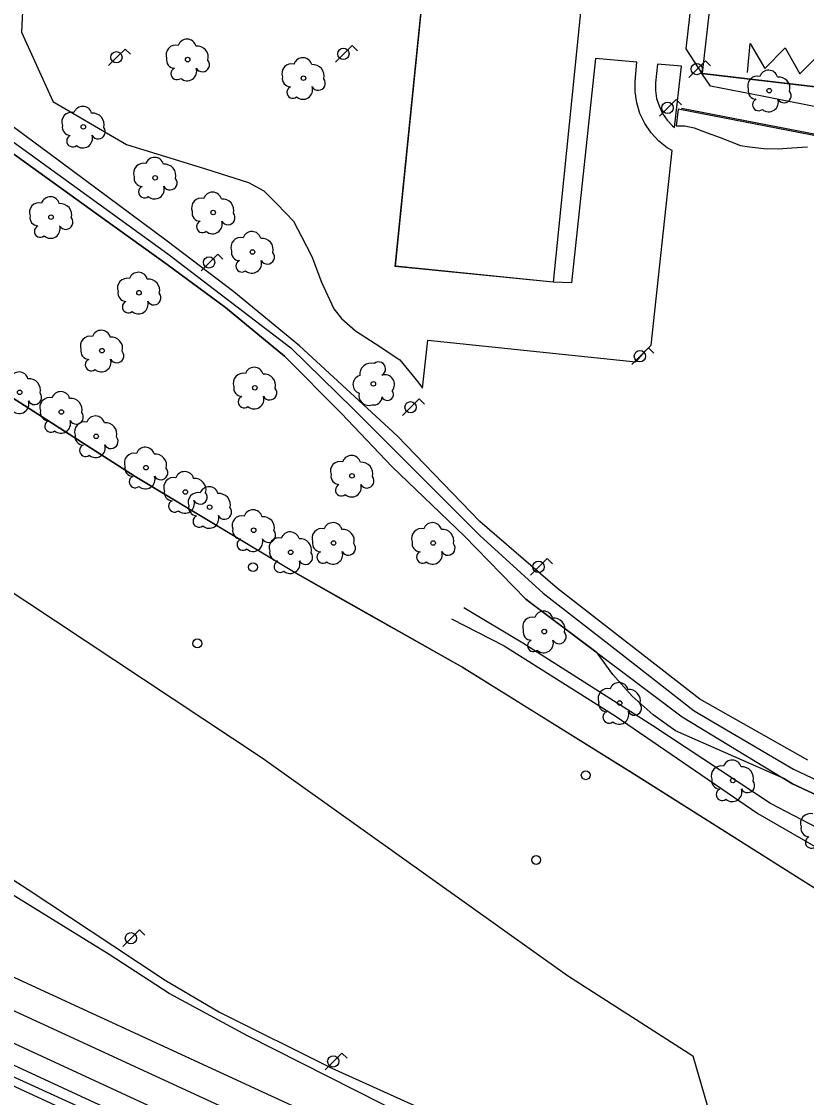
# Model space of a CAD drawing. Extents: x 282771 to 285132, y 4823109 to 4825496.
# Drawn here: x 282919.5 to 283007.8, y 4823739.6 to 4823860.6 of the extents above; entities that cross this region are included whole.
import ezdxf

# ---------------------------------------------------------------- set-up
doc = ezdxf.new("R2010")
doc.units = 0
for name, color, linetype in [('ACERA-BORDILLO', 7, 'Continuous'), ('ACERA-INTERIOR', 7, 'Continuous'), ('ARBOL', 7, 'Continuous'), ('BORDILLO', 7, 'Continuous'), ('CALLE-EJE', 7, 'Continuous'), ('CARGA_DESCARGA', 7, 'Continuous'), ('CARRIL-BICI-AREA', 7, 'Continuous'), ('CARRIL-BICI-EJE', 7, 'Continuous'), ('EDIFICIO', 7, 'Continuous'), ('FAROLA', 7, 'Continuous'), ('PARQUE-JARDIN-AREA', 7, 'Continuous'), ('POSTE', 7, 'Continuous'), ('SENAL-VIARIA', 7, 'Continuous'), ('TALUD', 7, 'Continuous'), ('VALLA', 7, 'Continuous'), ('ZONA-VERDE', 7, 'Continuous')]:
    doc.layers.add(name, color=color, linetype=linetype)

msp = doc.modelspace()

# ---------------------------------------------------------------- linework, layer by layer
at = {"layer": 'ACERA-BORDILLO'}
msp.add_lwpolyline([(283003.65, 4823937.38), (283008.19, 4823931.4), (283008.78, 4823929.07), (283008.37, 4823925.41), (283004.15, 4823925.89), (282996.08, 4823854.8), (283043.69, 4823849.22), (283046.05, 4823868.85), (283051.78, 4823868.21), (283052.18, 4823868.09), (283052.42, 4823868.02), (283052.64, 4823867.86), (283052.93, 4823867.62), (283053.3, 4823867.28), (283053.54, 4823866.97), (283072.62, 4823839.52), (283073.3, 4823838.88), (283074.17, 4823838.2), (283075.12, 4823837.59), (283076.3, 4823837.18), (283077.75, 4823836.86), (283264.59, 4823815.71)], dxfattribs=at)
at = {"layer": 'ACERA-INTERIOR'}
msp.add_lwpolyline([(283048.43, 4823836.99), (283048.99, 4823838.57), (283048.62, 4823838.73), (283036.76, 4823842.51), (282993.77, 4823850.85)], dxfattribs=at)
at = {"layer": 'ARBOL'}
for centre in [(282938.21, 4823856.34), (282951.24, 4823854.25), (283003.64, 4823852.85), (282926.48, 4823848.78), (282934.56, 4823843.04), (282941.08, 4823839.13), (282922.84, 4823838.61), (282945.51, 4823834.7), (282932.74, 4823830.11), (282928.57, 4823823.59), (282945.77, 4823819.42), (282959.11, 4823819.86), (282919.32, 4823818.9), (282924.01, 4823816.69), (282927.92, 4823813.95), (282933.52, 4823810.43), (282956.71, 4823809.51), (282937.95, 4823807.69), (282940.69, 4823805.99), (282945.64, 4823803.39), (282954.63, 4823801.95), (282965.83, 4823801.95), (282949.81, 4823800.91), (282978.33, 4823791.99), (282986.81, 4823783.95), (282999.54, 4823775.24)]:
    msp.add_circle(centre, 0.255, dxfattribs=at)
for centre, radius, start, end in [((282938.14, 4823857.6), 1.04, 15.6423, 161.3843), ((282936.88, 4823856.87), 1.1, 75.4318, 200.5561), ((282939.27, 4823856.6), 1.27, 345.0327, 95.7993), ((282936.77, 4823856.3), 0.935, 168.599, 268.1324), ((282939.88, 4823855.77), 0.797, 208.9625, 38.991), ((282951.17, 4823855.51), 1.04, 15.6423, 161.3843), ((282937.01, 4823854.75), 0.672, 113.7367, 309.4725), ((282938.15, 4823855.05), 1.09, 228.9545, 17.928), ((282949.91, 4823854.78), 1.1, 75.4318, 200.5561), ((282952.3, 4823854.51), 1.27, 345.0327, 95.7993), ((283003.57, 4823854.11), 1.04, 15.6423, 161.3843), ((282949.8, 4823854.21), 0.935, 168.599, 268.1324), ((282952.91, 4823853.68), 0.797, 208.9625, 38.991), ((283002.31, 4823853.38), 1.1, 75.4318, 200.5561), ((283004.7, 4823853.11), 1.27, 345.0327, 95.7993), ((282950.04, 4823852.66), 0.672, 113.7367, 309.4725), ((282951.18, 4823852.96), 1.09, 228.9545, 17.928), ((283002.2, 4823852.81), 0.935, 168.599, 268.1324), ((283005.31, 4823852.28), 0.797, 208.9625, 38.991), ((283002.44, 4823851.26), 0.672, 113.7367, 309.4725), ((283003.58, 4823851.56), 1.09, 228.9545, 17.928), ((282925.15, 4823849.31), 1.1, 75.4318, 200.5561), ((282926.41, 4823850.04), 1.04, 15.6423, 161.3843), ((282927.54, 4823849.04), 1.27, 345.0327, 95.7993), ((282925.04, 4823848.74), 0.935, 168.599, 268.1324), ((282928.15, 4823848.21), 0.797, 208.9625, 38.991), ((282925.28, 4823847.19), 0.672, 113.7367, 309.4725), ((282926.42, 4823847.49), 1.09, 228.9545, 17.928), ((282934.49, 4823844.3), 1.04, 15.6423, 161.3843), ((282933.23, 4823843.57), 1.1, 75.4318, 200.5561), ((282935.62, 4823843.3), 1.27, 345.0327, 95.7993), ((282933.12, 4823843), 0.935, 168.599, 268.1324), ((282936.23, 4823842.47), 0.797, 208.9625, 38.991), ((282933.36, 4823841.45), 0.672, 113.7367, 309.4725), ((282934.5, 4823841.75), 1.09, 228.9545, 17.928), ((282941.01, 4823840.39), 1.04, 15.6423, 161.3843), ((282921.51, 4823839.14), 1.1, 75.4318, 200.5561), ((282922.77, 4823839.87), 1.04, 15.6423, 161.3843), ((282939.75, 4823839.66), 1.1, 75.4318, 200.5561), ((282942.14, 4823839.39), 1.27, 345.0327, 95.7993), ((282923.9, 4823838.87), 1.27, 345.0327, 95.7993), ((282939.64, 4823839.09), 0.935, 168.599, 268.1324), ((282942.75, 4823838.56), 0.797, 208.9625, 38.991), ((282921.4, 4823838.57), 0.935, 168.599, 268.1324), ((282924.51, 4823838.04), 0.797, 208.9625, 38.991), ((282939.88, 4823837.54), 0.672, 113.7367, 309.4725), ((282941.02, 4823837.84), 1.09, 228.9545, 17.928), ((282921.64, 4823837.02), 0.672, 113.7367, 309.4725), ((282922.78, 4823837.32), 1.09, 228.9545, 17.928), ((282945.44, 4823835.96), 1.04, 15.6423, 161.3843), ((282944.18, 4823835.23), 1.1, 75.4318, 200.5561), ((282946.57, 4823834.96), 1.27, 345.0327, 95.7993), ((282944.07, 4823834.66), 0.935, 168.599, 268.1324), ((282947.18, 4823834.13), 0.797, 208.9625, 38.991), ((282944.31, 4823833.11), 0.672, 113.7367, 309.4725), ((282945.45, 4823833.41), 1.09, 228.9545, 17.928), ((282931.41, 4823830.64), 1.1, 75.4318, 200.5561), ((282932.67, 4823831.37), 1.04, 15.6423, 161.3843), ((282933.8, 4823830.37), 1.27, 345.0327, 95.7993), ((282931.3, 4823830.07), 0.935, 168.599, 268.1324), ((282934.41, 4823829.54), 0.797, 208.9625, 38.991), ((282931.54, 4823828.52), 0.672, 113.7367, 309.4725), ((282932.68, 4823828.82), 1.09, 228.9545, 17.928), ((282928.5, 4823824.85), 1.04, 15.6423, 161.3843), ((282927.24, 4823824.12), 1.1, 75.4318, 200.5561), ((282929.63, 4823823.85), 1.27, 345.0327, 95.7993), ((282927.13, 4823823.55), 0.935, 168.599, 268.1324), ((282930.24, 4823823.02), 0.797, 208.9625, 38.991), ((282927.37, 4823822), 0.672, 113.7367, 309.4725), ((282928.51, 4823822.3), 1.09, 228.9545, 17.928), ((282958.85, 4823820.92), 1.27, 75.0327, 185.7993), ((282959.68, 4823821.53), 0.797, 298.9625, 128.991), ((282919.25, 4823820.16), 1.04, 15.6423, 161.3843), ((282944.44, 4823819.95), 1.1, 75.4318, 200.5561), ((282945.7, 4823820.68), 1.04, 15.6423, 161.3843), ((282946.83, 4823819.68), 1.27, 345.0327, 95.7993), ((282960.4, 4823819.8), 1.09, 318.9545, 107.928), ((282920.38, 4823819.16), 1.27, 345.0327, 95.7993), ((282957.85, 4823819.79), 1.04, 105.6423, 251.3843), ((282920.99, 4823818.33), 0.797, 208.9625, 38.991), ((282923.94, 4823817.95), 1.04, 15.6423, 161.3843), ((282944.33, 4823819.38), 0.935, 168.599, 268.1324), ((282944.57, 4823817.83), 0.672, 113.7367, 309.4725), ((282945.71, 4823818.13), 1.09, 228.9545, 17.928), ((282947.44, 4823818.85), 0.797, 208.9625, 38.991), ((282958.58, 4823818.53), 1.1, 165.4318, 290.5561), ((282960.7, 4823818.66), 0.672, 203.7367, 39.4725), ((282919.26, 4823817.61), 1.09, 228.9545, 17.928), ((282922.68, 4823817.22), 1.1, 75.4318, 200.5561), ((282925.07, 4823816.95), 1.27, 345.0327, 95.7993), ((282959.15, 4823818.42), 0.935, 258.599, 358.1324), ((282922.57, 4823816.65), 0.935, 168.599, 268.1324), ((282925.68, 4823816.12), 0.797, 208.9625, 38.991), ((282927.85, 4823815.21), 1.04, 15.6423, 161.3843), ((282922.81, 4823815.1), 0.672, 113.7367, 309.4725), ((282923.95, 4823815.4), 1.09, 228.9545, 17.928), ((282926.59, 4823814.48), 1.1, 75.4318, 200.5561), ((282928.98, 4823814.21), 1.27, 345.0327, 95.7993), ((282926.48, 4823813.91), 0.935, 168.599, 268.1324), ((282929.59, 4823813.38), 0.797, 208.9625, 38.991), ((282926.72, 4823812.36), 0.672, 113.7367, 309.4725), ((282927.86, 4823812.66), 1.09, 228.9545, 17.928), ((282933.45, 4823811.69), 1.04, 15.6423, 161.3843), ((282932.19, 4823810.96), 1.1, 75.4318, 200.5561), ((282934.58, 4823810.69), 1.27, 345.0327, 95.7993), ((282956.64, 4823810.77), 1.04, 15.6423, 161.3843), ((282932.08, 4823810.39), 0.935, 168.599, 268.1324), ((282935.19, 4823809.86), 0.797, 208.9625, 38.991), ((282937.88, 4823808.95), 1.04, 15.6423, 161.3843), ((282955.38, 4823810.04), 1.1, 75.4318, 200.5561), ((282957.77, 4823809.77), 1.27, 345.0327, 95.7993), ((282932.32, 4823808.84), 0.672, 113.7367, 309.4725), ((282933.46, 4823809.14), 1.09, 228.9545, 17.928), ((282936.62, 4823808.22), 1.1, 75.4318, 200.5561), ((282939.01, 4823807.95), 1.27, 345.0327, 95.7993), ((282955.27, 4823809.47), 0.935, 168.599, 268.1324), ((282958.38, 4823808.94), 0.797, 208.9625, 38.991), ((282936.51, 4823807.65), 0.935, 168.599, 268.1324), ((282939.36, 4823806.52), 1.1, 75.4318, 200.5561), ((282939.62, 4823807.12), 0.797, 208.9625, 38.991), ((282940.62, 4823807.25), 1.04, 15.6423, 161.3843), ((282941.75, 4823806.25), 1.27, 345.0327, 95.7993), ((282955.51, 4823807.92), 0.672, 113.7367, 309.4725), ((282956.65, 4823808.22), 1.09, 228.9545, 17.928), ((282936.75, 4823806.1), 0.672, 113.7367, 309.4725), ((282937.89, 4823806.4), 1.09, 228.9545, 17.928), ((282939.25, 4823805.95), 0.935, 168.599, 268.1324), ((282942.36, 4823805.42), 0.797, 208.9625, 38.991), ((282945.57, 4823804.65), 1.04, 15.6423, 161.3843), ((282939.49, 4823804.4), 0.672, 113.7367, 309.4725), ((282940.63, 4823804.7), 1.09, 228.9545, 17.928), ((282944.31, 4823803.92), 1.1, 75.4318, 200.5561), ((282946.7, 4823803.65), 1.27, 345.0327, 95.7993), ((282954.56, 4823803.21), 1.04, 15.6423, 161.3843), ((282965.76, 4823803.21), 1.04, 15.6423, 161.3843), ((282944.2, 4823803.35), 0.935, 168.599, 268.1324), ((282947.31, 4823802.82), 0.797, 208.9625, 38.991), ((282949.74, 4823802.17), 1.04, 15.6423, 161.3843), ((282953.3, 4823802.48), 1.1, 75.4318, 200.5561), ((282955.69, 4823802.21), 1.27, 345.0327, 95.7993), ((282964.5, 4823802.48), 1.1, 75.4318, 200.5561), ((282966.89, 4823802.21), 1.27, 345.0327, 95.7993), ((282944.44, 4823801.8), 0.672, 113.7367, 309.4725), ((282945.58, 4823802.1), 1.09, 228.9545, 17.928), ((282948.48, 4823801.44), 1.1, 75.4318, 200.5561), ((282950.87, 4823801.17), 1.27, 345.0327, 95.7993), ((282953.19, 4823801.91), 0.935, 168.599, 268.1324), ((282956.3, 4823801.38), 0.797, 208.9625, 38.991), ((282964.39, 4823801.91), 0.935, 168.599, 268.1324), ((282967.5, 4823801.38), 0.797, 208.9625, 38.991), ((282948.37, 4823800.87), 0.935, 168.599, 268.1324), ((282951.48, 4823800.34), 0.797, 208.9625, 38.991), ((282953.43, 4823800.36), 0.672, 113.7367, 309.4725), ((282954.57, 4823800.66), 1.09, 228.9545, 17.928), ((282964.63, 4823800.36), 0.672, 113.7367, 309.4725), ((282965.77, 4823800.66), 1.09, 228.9545, 17.928), ((282948.61, 4823799.32), 0.672, 113.7367, 309.4725), ((282949.75, 4823799.62), 1.09, 228.9545, 17.928), ((282978.26, 4823793.25), 1.04, 15.6423, 161.3843), ((282977, 4823792.52), 1.1, 75.4318, 200.5561), ((282979.39, 4823792.25), 1.27, 345.0327, 95.7993), ((282976.89, 4823791.95), 0.935, 168.599, 268.1324), ((282980, 4823791.42), 0.797, 208.9625, 38.991), ((282977.13, 4823790.4), 0.672, 113.7367, 309.4725), ((282978.27, 4823790.7), 1.09, 228.9545, 17.928), ((282986.74, 4823785.21), 1.04, 15.6423, 161.3843), ((282985.48, 4823784.48), 1.1, 75.4318, 200.5561), ((282987.87, 4823784.21), 1.27, 345.0327, 95.7993), ((282985.37, 4823783.91), 0.935, 168.599, 268.1324), ((282988.48, 4823783.38), 0.797, 208.9625, 38.991), ((282985.61, 4823782.36), 0.672, 113.7367, 309.4725), ((282986.75, 4823782.66), 1.09, 228.9545, 17.928), ((282999.47, 4823776.5), 1.04, 15.6423, 161.3843), ((282998.21, 4823775.77), 1.1, 75.4318, 200.5561), ((283000.6, 4823775.5), 1.27, 345.0327, 95.7993), ((282998.1, 4823775.2), 0.935, 168.599, 268.1324), ((283001.21, 4823774.67), 0.797, 208.9625, 38.991), ((282998.34, 4823773.65), 0.672, 113.7367, 309.4725), ((282999.48, 4823773.95), 1.09, 228.9545, 17.928), ((283008.25, 4823770.41), 1.1, 75.4318, 200.5561), ((283008.14, 4823769.84), 0.935, 168.599, 268.1324), ((283008.38, 4823768.29), 0.672, 113.7367, 309.4725)]:
    msp.add_arc(centre, radius, start, end, dxfattribs=at)
at = {"layer": 'BORDILLO'}
for points in [[(282822.75, 4823785.29), (282814.18, 4823789.44), (282814.08, 4823789.6), (282813.99, 4823789.78), (282813.93, 4823789.98), (282813.9, 4823790.18), (282813.9, 4823790.39), (282813.93, 4823790.59), (282813.99, 4823790.78), (282814.08, 4823790.95), (282814.19, 4823791.11), (282814.32, 4823791.26), (282814.48, 4823791.38), (282814.65, 4823791.49), (282814.84, 4823791.57), (282815.04, 4823791.61), (282815.24, 4823791.63), (282815.43, 4823791.62), (282823.64, 4823787.58), (282891.09, 4823755.97), (282900.8, 4823751.46), (282930.24, 4823737.85)], [(282929.34, 4823735.89), (282899.89, 4823749.5), (282891.09, 4823753.58), (282822.75, 4823785.29)], [(282899.58, 4823776.32), (282920.28, 4823762.96), (282929.8, 4823756.66), (282935.7, 4823752.78), (282941.81, 4823749.19), (282954.44, 4823742.87), (283012.16, 4823716.82)]]:
    msp.add_lwpolyline(points, dxfattribs=at)
at = {"layer": 'CALLE-EJE'}
msp.add_lwpolyline([(283294.29, 4823468.81), (283258.01, 4823514.54), (283226.47, 4823550.83), (283202.41, 4823577.06), (283189.42, 4823589.66), (283165.14, 4823611.35), (283145.12, 4823627.05), (283130.21, 4823637.38), (283109.55, 4823650.19), (283092.52, 4823660.31), (283068.24, 4823672.71), (283047.37, 4823683.04), (283019.6, 4823695.77), (282909.79, 4823745.92), (282811.54, 4823792.08)], dxfattribs=at)
at = {"layer": 'CARGA_DESCARGA'}
msp.add_lwpolyline([(283001.21, 4823854.87), (283001.48, 4823858.14), (283003.16, 4823855.32), (283005.44, 4823857.65), (283007.07, 4823854.73), (283009.48, 4823857.14), (283011.06, 4823854.25), (283013.39, 4823856.55), (283015, 4823853.73), (283017.32, 4823856), (283018.9, 4823853.35), (283021.32, 4823855.42), (283022.88, 4823852.72), (283025.28, 4823854.99), (283026.96, 4823852.23), (283029.37, 4823854.39), (283030.9, 4823851.59), (283033.29, 4823853.77), (283034.96, 4823851.04), (283037.13, 4823853.73), (283038.78, 4823850.45), (283040.99, 4823852.98)], dxfattribs=at)
at = {"layer": 'CARRIL-BICI-AREA'}
for points in [[(283007.99, 4823777.52), (282995.82, 4823784.4), (282979.81, 4823796.83), (282971.07, 4823804.37), (282961.79, 4823814.02), (282950.81, 4823824.14), (282943.4, 4823830.23), (282935.92, 4823835.92), (282922.63, 4823845.77), (282910.52, 4823854.7)], [(282918.24, 4823846), (282928.85, 4823838.34), (282935.92, 4823833.27), (282942.47, 4823828.44), (282949.1, 4823822.96), (282955.53, 4823816.54), (282961.19, 4823810.58), (282969.33, 4823802.78), (282976.24, 4823795.64), (282993.83, 4823782.41), (283006.27, 4823774.87), (283028.62, 4823764.42)]]:
    msp.add_lwpolyline(points, dxfattribs=at)
at = {"layer": 'CARRIL-BICI-EJE'}
msp.add_lwpolyline([(282918.16, 4823847.4), (282935.99, 4823834.48), (282949.84, 4823823.91), (282956.81, 4823817.08), (282971.08, 4823802.8), (282978.22, 4823796.3), (282986.61, 4823789.78), (282995.18, 4823783.07), (283006.38, 4823776.5), (283029.07, 4823765.79)], dxfattribs=at)
at = {"layer": 'EDIFICIO'}
msp.add_lwpolyline([(282979.32, 4823831.3), (282961.59, 4823833.09), (282966.69, 4823883.48), (282956.74, 4823884.49), (282957.09, 4823887.87), (282967.99, 4823886.88), (282968.93, 4823888.15), (282970.56, 4823889.93), (282972.45, 4823890.94), (282973.71, 4823891.38), (282975.35, 4823891.64), (282977.55, 4823891.51), (282979.28, 4823890.81), (282980.78, 4823889.96), (282982.18, 4823888.61), (282983.03, 4823887.34), (282983.89, 4823885.43), (282984.25, 4823883.15), (282982.98, 4823883.28), (282982.84, 4823881.85), (282984.42, 4823881.69), (282979.32, 4823831.3)], dxfattribs=at)
at = {"layer": 'FAROLA'}
for p, q in [((282931.18, 4823857.53), (282930.24, 4823856.6)), ((282931.77, 4823856.94), (282931.18, 4823857.53)), ((282956.72, 4823857.92), (282955.78, 4823856.99)), ((282957.31, 4823857.33), (282956.72, 4823857.92)), ((282930.24, 4823856.6), (282929.31, 4823855.66)), ((282955.78, 4823856.99), (282954.85, 4823856.05)), ((282996.46, 4823856.21), (282995.52, 4823855.28)), ((282997.05, 4823855.62), (282996.46, 4823856.21)), ((282995.52, 4823855.28), (282994.59, 4823854.34)), ((282993.18, 4823851.84), (282992.24, 4823850.91)), ((282993.77, 4823851.25), (282993.18, 4823851.84)), ((282992.24, 4823850.91), (282991.31, 4823849.97)), ((282941.6, 4823834.46), (282940.66, 4823833.53)), ((282942.19, 4823833.87), (282941.6, 4823834.46)), ((282940.66, 4823833.53), (282939.73, 4823832.59)), ((282990.07, 4823823.9), (282989.13, 4823822.97)), ((282990.66, 4823823.31), (282990.07, 4823823.9)), ((282989.13, 4823822.97), (282988.2, 4823822.03)), ((282963.33, 4823817.23), (282962.4, 4823816.29)), ((282964.27, 4823818.16), (282963.33, 4823817.23)), ((282964.86, 4823817.57), (282964.27, 4823818.16)), ((282977.72, 4823799.27), (282976.79, 4823798.33)), ((282978.66, 4823800.2), (282977.72, 4823799.27)), ((282979.25, 4823799.61), (282978.66, 4823800.2)), ((282932.81, 4823758.42), (282931.87, 4823757.49)), ((282933.4, 4823757.83), (282932.81, 4823758.42)), ((282931.87, 4823757.49), (282930.94, 4823756.55)), ((282955.57, 4823744.57), (282954.63, 4823743.64)), ((282956.16, 4823743.98), (282955.57, 4823744.57)), ((282954.63, 4823743.64), (282953.7, 4823742.7))]:
    msp.add_line(p, q, dxfattribs=at)
for centre in [(282930.2, 4823856.6), (282955.74, 4823856.99), (282995.48, 4823855.28), (282992.2, 4823850.91), (282940.62, 4823833.53), (282989.09, 4823822.97), (282963.29, 4823817.23), (282977.68, 4823799.27), (282931.83, 4823757.49), (282954.59, 4823743.64)]:
    msp.add_circle(centre, 0.637, dxfattribs=at)
at = {"layer": 'PARQUE-JARDIN-AREA'}
for points in [[(282906.37, 4823917.01), (282948.41, 4823938.59), (282964.14, 4823944.84), (282990.45, 4823953.72), (283003.31, 4823937.2), (283000.27, 4823910.52), (282994.26, 4823857.54), (282996.06, 4823854.78), (283043.68, 4823849.2)], [(283018.9, 4823756.7), (282988.53, 4823775.88), (282969.11, 4823787.98), (282955.71, 4823795.54), (282950.3, 4823798.6), (282932.3, 4823809.42), (282916.37, 4823819.62)]]:
    msp.add_lwpolyline(points, dxfattribs=at)
at = {"layer": 'POSTE'}
for centre in [(282945.57, 4823799.24), (282939.31, 4823790.66), (282983, 4823775.83), (282977.42, 4823766.3)]:
    msp.add_circle(centre, 0.5, dxfattribs=at)
at = {"layer": 'SENAL-VIARIA'}
for points in [[(282803.18, 4823799.75), (282803.18, 4823799.75), (282815.51, 4823793.48), (282838.58, 4823782.61), (282861, 4823772.25), (282877.99, 4823764.32), (282890.92, 4823758.47), (282899.63, 4823754.54), (282916.74, 4823746.55), (282940.71, 4823735.5)], [(282846.25, 4823786.41), (282892.2, 4823765.3), (282959.66, 4823734.22), (283032.31, 4823701.16), (283067.69, 4823684.63), (283081.79, 4823677.54), (283090.89, 4823672.36), (283104.6, 4823664.68), (283119.08, 4823655.76), (283131.83, 4823647.99), (283140.75, 4823642.34), (283151.2, 4823635.05), (283159.73, 4823628.52), (283171.14, 4823619.7), (283185.06, 4823607.64), (283196.9, 4823596.57), (283213.93, 4823579.42), (283296.14, 4823484.68), (283383.36, 4823382.03), (283466.69, 4823284.29)], [(282844.81, 4823783.28), (282890.76, 4823762.17), (282958.23, 4823731.09), (283030.87, 4823698.03), (283066.19, 4823681.53), (283080.16, 4823674.5), (283089.2, 4823669.36), (283102.86, 4823661.71), (283117.28, 4823652.83), (283130.01, 4823645.07), (283138.84, 4823639.47), (283149.16, 4823632.26), (283157.63, 4823625.79), (283168.95, 4823617.03), (283182.76, 4823605.08), (283194.5, 4823594.1), (283211.41, 4823577.07), (283293.52, 4823482.43), (283380.73, 4823379.8), (283464.06, 4823282.06)], [(282984.45, 4823726.53), (282944.95, 4823746.52), (282936.15, 4823751.26), (282929.39, 4823755.66), (282891.09, 4823779.28)]]:
    msp.add_lwpolyline(points, dxfattribs=at)
at = {"layer": 'TALUD'}
for points in [[(283070.2, 4823737.11), (283060.67, 4823742.67), (283047.55, 4823750.49), (283036.32, 4823756.87), (283030.96, 4823760.74), (283028.93, 4823760.44), (283025.9, 4823761.04), (283016.16, 4823766.2), (283003.8, 4823772.65), (282990.55, 4823781.38), (282975.92, 4823790.67), (282969.3, 4823794.67)], [(282967.88, 4823793.44), (282973.83, 4823790.37), (282986.29, 4823782.53), (283002.35, 4823771.53), (283022.58, 4823759.86), (283039.72, 4823749.76), (283061.31, 4823736.74), (283074.71, 4823728.54), (283081.41, 4823724.83), (283081.97, 4823724.14), (283082.58, 4823722.24), (283084.1, 4823721.01), (283088.68, 4823718.75), (283103.82, 4823710.99), (283113.87, 4823706.6), (283127.86, 4823701.07), (283143.65, 4823695.62), (283155.59, 4823692.2), (283160.07, 4823691.69), (283193.87, 4823685.16), (283200.92, 4823684.44), (283212.21, 4823683.65)]]:
    msp.add_lwpolyline(points, dxfattribs=at)
at = {"layer": 'VALLA'}
for points in [[(282852.21, 4823860.61), (282860.81, 4823853.78), (282864.42, 4823848.54), (282871.61, 4823845.1), (282891.09, 4823834.34), (282892.37, 4823833.64), (282904.72, 4823826.05), (282916.39, 4823819.64), (282932.32, 4823809.44), (282950.32, 4823798.62), (282955.73, 4823795.56), (282969.13, 4823788), (282988.55, 4823775.9), (283018.92, 4823756.72), (283039.7, 4823743.69), (283059.53, 4823731.87)], [(282852.22, 4823836.49), (282882.85, 4823819.05), (282913.29, 4823799.85), (282946.59, 4823777.79), (282980.94, 4823753.3), (282995.05, 4823744.25), (282997.92, 4823734.32), (283005.44, 4823725.87)]]:
    msp.add_lwpolyline(points, dxfattribs=at)
at = {"layer": 'ZONA-VERDE'}
for p, q in [((282961.57, 4823833.07), (282966.67, 4823883.46)), ((282919.75, 4823864.54), (282919.53, 4823859.43)), ((282919.53, 4823859.43), (282923.03, 4823851.65)), ((282984.11, 4823856.46), (282981.41, 4823831.24)), ((282988.76, 4823856.04), (282984.11, 4823856.46)), ((282991.06, 4823855.84), (282990.85, 4823853.72)), ((282993.76, 4823855.6), (282991.06, 4823855.84)), ((282993, 4823848.69), (282993.76, 4823855.6)), ((282997.04, 4823853.35), (282996.06, 4823854.78)), ((282996.06, 4823854.78), (283043.68, 4823849.2)), ((283002.84, 4823852.24), (282997.04, 4823853.35)), ((282923.03, 4823851.65), (282923.03, 4823851.65)), ((283014.17, 4823849.96), (283002.84, 4823852.24)), ((282993.38, 4823850.77), (282993.18, 4823848.88)), ((282992.72, 4823846.1), (282992.17, 4823846.42)), ((282990.34, 4823824.2), (282992.72, 4823846.1)), ((282979.32, 4823831.3), (282961.57, 4823833.07)), ((282981.41, 4823831.24), (282979.32, 4823831.3)), ((282964.65, 4823819.38), (282965.23, 4823824.77)), ((282965.23, 4823824.77), (282988.64, 4823822.32))]:
    msp.add_line(p, q, dxfattribs=at)
for points in [[(282992.17, 4823846.42), (282991.21, 4823847.18), (282990.36, 4823848.09), (282989.64, 4823849.14), (282989.09, 4823850.29), (282988.73, 4823851.49), (282988.55, 4823852.7), (282988.55, 4823853.88), (282988.76, 4823856.04)], [(282990.85, 4823853.72), (282990.85, 4823852.86), (282990.97, 4823851.98), (282991.24, 4823851.12), (282991.63, 4823850.29), (282992.15, 4823849.53), (282992.77, 4823848.87), (282993, 4823848.69)], [(282923.03, 4823851.65), (282923.03, 4823851.64), (282931.32, 4823846.77), (282940.21, 4823844.04), (282945.07, 4823842.53), (282946.78, 4823841.57), (282948.28, 4823840.07), (282950.13, 4823838.15), (282951.02, 4823836.44), (282952.18, 4823834.18), (282953.28, 4823831.31), (282954.65, 4823828.3), (282955.54, 4823827.21), (282957.11, 4823825.84), (282959.3, 4823824.4), (282962.1, 4823822.55), (282964.09, 4823820.09), (282964.65, 4823819.38)], [(283048.32, 4823837.14), (283048.34, 4823837.17), (283048.8, 4823838.48), (283048.56, 4823838.59), (283036.72, 4823842.36), (282993.38, 4823850.77)], [(282993.18, 4823848.88), (282994.16, 4823848.88), (282995.21, 4823848.66), (282996.66, 4823848.11), (282998.11, 4823847.56), (282999.16, 4823847.16), (283000.42, 4823846.68), (283001.42, 4823846.52), (283003.05, 4823846.33), (283004.65, 4823846.29), (283006.2, 4823846.41), (283007.95, 4823846.53)], [(283028.62, 4823764.42), (283006.27, 4823774.87), (283005.29, 4823775.47), (282993.09, 4823780.82), (282990.6, 4823782.62), (282988.22, 4823784.72), (282986.04, 4823787.15), (282984.29, 4823789.59), (282976.94, 4823795.11), (282976.24, 4823795.64), (282969.33, 4823802.78), (282961.19, 4823810.58), (282955.53, 4823816.54), (282949.1, 4823822.96), (282942.47, 4823828.44), (282935.92, 4823833.27), (282928.85, 4823838.34), (282918.24, 4823846)], [(282988.64, 4823822.32), (282989.71, 4823823.58), (282990.34, 4823824.2)], [(282916.39, 4823819.64), (282932.32, 4823809.44), (282950.32, 4823798.62), (282955.73, 4823795.56), (282969.13, 4823788), (282988.55, 4823775.9), (283018.92, 4823756.72)]]:
    msp.add_lwpolyline(points, dxfattribs=at)

doc.saveas('drawing.dxf')
